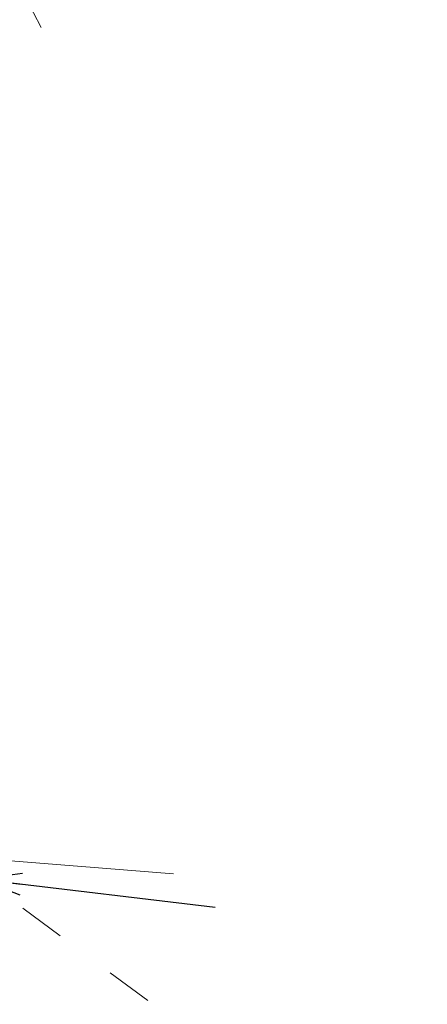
# Model space of a CAD drawing. Extents: x 1620613 to 1693141, y 557269 to 607790.
# Tile 970 of 1056: x 1620924 to 1620938, y 607269 to 607301. Entities that reach past the tile are written whole.
import ezdxf

# ---------------------------------------------------------------- set-up
doc = ezdxf.new("R2010")
doc.units = 0
doc.header["$LTSCALE"] = 10
doc.header["$MEASUREMENT"] = 0
for name, pattern in [('DGN Style 1', [4.415544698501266, 0.007346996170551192, -4.408197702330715]), ('DGN Style 3', [10.28579463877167, 7.346996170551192, -2.938798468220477]), ('DGN Style 4', [11.762540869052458, 5.877596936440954, -2.938798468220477, 0.007346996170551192, -2.938798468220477]), ('DGN Style 5', [5.142897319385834, 2.204098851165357, -2.938798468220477])]:
    doc.linetypes.add(name, pattern=pattern)
for name, color, linetype, lineweight in [('DR_X_Storm_Sewer', 151, 'DGN Style 5', 0), ('DR_X_Text', 7, 'Continuous', 0), ('DT_X_Contour_Minor', 136, 'DGN Style 3', 0), ('PV_X_COP', 4, 'DGN Style 4', 0), ('PV_X_Curb', 120, 'DGN Style 1', 0), ('UT_X_Water', 133, 'Continuous', 0)]:
    doc.layers.add(name, color=color, linetype=linetype, lineweight=lineweight)
doc.layers.add('PM_X_Surveyed_Line', color=1, linetype='Continuous', lineweight=30, plot=False)
doc.styles.get("Standard").update_dxf_attribs({"font": 'arial.ttf'})
doc.styles.add('Style-Arial', font='arial.ttf')
doc.dimstyles.get("Standard").update_dxf_attribs({"dimtxt": 0.18, "dimasz": 0.18, "dimexe": 0.18, "dimexo": 0.0625, "dimgap": 0.09, "dimtad": 0, "dimtih": 1, "dimtoh": 1, "dimdec": 4, "dimzin": 0, "dimdsep": 46, "dimtxsty": 'Standard', "dimcen": 0.09, "dimadec": 0, "dimazin": 0, "dimtfac": 1, "dimtdec": 4, "dimtofl": 0, "dimtmove": 0, "dimatfit": 3, "dimfxl": 1, "dimtolj": 1, "dimtzin": 0, "dimarcsym": 0})

# ---------------------------------------------------------------- blocks, each defined once
blk = doc.blocks.new('*U1004')
at = {"layer": 'DT_X_Contour_Minor', "transparency": 33554559, "elevation": 4.600041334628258, "flags": 128}
blk.add_lwpolyline([(-96.18185696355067, -43.1906032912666), (-98.90073128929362, -44.40294312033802), (-100.9036811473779, -45.29570540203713), (-102.1907065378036, -45.86889013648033), (-102.7618074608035, -46.12249732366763), (-103.3301772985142, -46.37267975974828), (-103.6471896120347, -46.51297676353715), (-104.1719491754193, -46.74623094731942), (-104.9044559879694, -47.0724423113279), (-105.8447100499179, -47.4916108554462), (-108.6290505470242, -48.73333654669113), (-109.6445984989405, -49.18775848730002), (-110.6029869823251, -49.61973004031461), (-111.5042159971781, -50.02925120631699), (-112.3482855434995, -50.41632198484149), (-114.5229250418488, -51.41857687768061), (-115.2507524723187, -51.75348277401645), (-115.8032551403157, -52.00650929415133), (-116.1804330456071, -52.17765643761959), (-116.382286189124, -52.26692420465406), (-116.6867948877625, -52.39579908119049), (-116.7870523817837, -52.43862440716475), (-116.859443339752, -52.47044422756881), (-116.9039677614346, -52.49125854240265), (-116.9206256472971, -52.50106735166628), (-116.9333405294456, -52.52116228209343), (-116.5436797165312, -53.27847961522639), (-116.4695936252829, -53.4225767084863), (-116.4143328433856, -53.53030341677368), (-116.3778973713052, -53.60165974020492), (-116.3602872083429, -53.63664567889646), (-116.3220321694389, -53.7150491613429), (-115.7791189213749, -53.54974442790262), (-115.6688955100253, -53.51805072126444), (-115.5709023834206, -53.49381448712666), (-115.4851395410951, -53.47703572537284), (-115.411606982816, -53.46771443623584), (-115.0969923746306, -53.44161585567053), (-115.2324353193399, -53.64035154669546), (-115.2550540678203, -53.67713255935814), (-115.2648633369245, -53.70230315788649), (-115.2618631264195, -53.71586334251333), (-115.2460534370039, -53.71781311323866), (-115.1423861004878, -53.6998210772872), (-115.133742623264, -53.706039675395), (-115.1216479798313, -53.76204144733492), (-115.0890683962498, -53.9273816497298), (-115.0360038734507, -54.20206028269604), (-114.9624544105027, -54.58607734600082), (-114.7390092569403, -55.75590742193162), (-114.6269301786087, -56.31522867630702), (-114.4582768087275, -57.11581988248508), (-114.2330491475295, -58.157681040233), (-113.9512471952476, -59.4408121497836), (-113.1243429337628, -63.1841883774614), (-112.9075165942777, -64.4934944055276), (-112.8772157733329, -65.61388031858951), (-113.033440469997, -66.54534611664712), (-113.3761906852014, -67.28789179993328), (-114.538891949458, -69.01612013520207), (-114.9233682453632, -69.59623551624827), (-115.2047711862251, -70.04041040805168), (-115.383100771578, -70.34864481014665), (-115.458357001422, -70.52093872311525), (-115.5216091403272, -70.79913517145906), (-115.5474773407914, -70.89778408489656), (-115.5776428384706, -70.98508348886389), (-115.6121056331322, -71.06103338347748), (-115.6508657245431, -71.1256337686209), (-115.7599556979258, -71.28276878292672), (-115.7663437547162, -71.39483327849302), (-115.7036904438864, -71.61317550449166), (-115.5719957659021, -71.93779546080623), (-115.3712597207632, -72.36869314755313), (-114.743908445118, -73.6594572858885), (-114.4952008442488, -74.12553165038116), (-114.2195914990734, -74.55568163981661), (-113.9170804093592, -74.94990725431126), (-113.587667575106, -75.30820849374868), (-111.9876369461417, -76.89645740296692), (-109.9135531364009, -76.36414246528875), (-109.4756694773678, -76.2164239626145), (-109.0509115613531, -76.00140342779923), (-108.6392793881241, -75.7190808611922), (-108.2407729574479, -75.36945626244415), (-107.1955901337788, -74.3473879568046), (-106.84919931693, -74.01239636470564), (-106.5939139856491, -73.77397281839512), (-106.4297341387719, -73.63211731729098), (-106.356659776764, -73.58682986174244), (-106.2832687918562, -73.59482070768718), (-106.2492577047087, -73.5429833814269), (-106.2022676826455, -73.38147826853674), (-106.1422987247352, -73.11030536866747), (-106.0693508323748, -72.72946468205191), (-105.8575178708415, -71.56766580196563), (-105.7790259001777, -71.15181670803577), (-105.7024247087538, -70.77561858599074), (-105.6277142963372, -70.4390714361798), (-105.5548946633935, -70.14217525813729), (-105.3632300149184, -69.40332007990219), (-105.29685646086, -69.13588784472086), (-105.2414842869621, -68.88773252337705), (-105.1971134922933, -68.65885411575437), (-105.1637440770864, -68.44925262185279), (-105.0894274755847, -67.91601785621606), (-105.0535471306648, -67.63198973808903), (-105.0016435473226, -67.17983145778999), (-104.9337167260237, -66.55954301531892), (-104.8497666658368, -65.77112441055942), (-104.4206121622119, -61.69953387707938), (-102.4294199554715, -65.53760108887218), (-101.8076415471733, -66.49082330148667), (-100.7956744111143, -67.70560399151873), (-99.39351854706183, -69.18194315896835), (-97.60117395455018, -70.91984080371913), (-88.32645882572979, -79.64033292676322), (-78.70472393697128, -72.05712243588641), (-76.78680656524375, -70.55496712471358), (-75.1566551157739, -69.29844854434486), (-73.81426958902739, -68.28756669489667), (-72.75964998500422, -67.52232157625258), (-68.50954565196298, -64.52433006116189), (-68.12731640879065, -63.93536553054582), (-68.05569150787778, -63.83129781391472), (-68.00462933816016, -63.7715080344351), (-67.97412989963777, -63.75599619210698), (-67.96419319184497, -63.78476228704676), (-67.96580159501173, -64.02231924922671), (-66.6604678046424, -68.76579914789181), (-66.35541888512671, -69.87668707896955), (-65.99970089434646, -71.17643091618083), (-65.59331383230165, -72.66503065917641), (-65.13625769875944, -74.34248630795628), (-62.88510124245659, -82.61127644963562), (-61.90729481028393, -81.11830826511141), (-61.5401436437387, -80.39838070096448), (-60.85775004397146, -78.87844151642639), (-59.86011401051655, -76.5584907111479), (-58.5472355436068, -73.43852828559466), (-51.68490368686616, -57.01200985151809), (-52.38276359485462, -55.85903461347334), (-52.56708064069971, -55.60641386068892), (-52.82094896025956, -55.34268384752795), (-53.14436855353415, -55.06784457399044), (-53.53733942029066, -54.78189603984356), (-54.67799676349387, -54.00455426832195), (-55.05337353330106, -53.74895424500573), (-55.32401083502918, -53.56516050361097), (-55.48990866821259, -53.45317304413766), (-55.55106703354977, -53.4129918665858), (-55.57450338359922, -53.40158376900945), (-55.60493453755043, -53.41238350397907), (-55.67865073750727, -53.45333878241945), (-55.79565198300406, -53.52444960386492), (-55.95593827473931, -53.62571596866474), (-56.8049394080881, -54.16865527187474), (-57.21051618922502, -54.62951307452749), (-57.27753140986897, -54.68252730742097), (-57.3047584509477, -54.64405951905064), (-57.29219731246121, -54.51410970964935), (-57.23984799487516, -54.29267787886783), (-57.04719890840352, -53.58021696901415), (-56.9590429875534, -53.3511509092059), (-56.83906203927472, -53.19829841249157), (-56.68725606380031, -53.12165947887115), (-56.50362506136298, -53.12123410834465), (-55.97150901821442, -53.22171787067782), (-55.79676841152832, -53.25458398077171), (-55.67163362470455, -53.27781948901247), (-55.59610465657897, -53.29142439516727), (-55.5701815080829, -53.29539869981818), (-55.56719420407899, -53.29315604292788), (-55.55588423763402, -53.28807582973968), (-55.52419481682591, -53.27451718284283), (-55.47212594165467, -53.2524801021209), (-55.39967761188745, -53.22196458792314), (-55.01403334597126, -53.05977584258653), (-53.13814880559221, -52.13566334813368), (-52.78346184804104, -51.95833340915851), (-52.52335149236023, -51.8223918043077), (-52.35781773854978, -51.72783853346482), (-52.28686058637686, -51.67467359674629), (-52.17640594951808, -51.52314333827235), (-52.11219461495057, -50.42500266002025), (-52.06810569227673, -49.97132789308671), (-51.96335806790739, -49.08093531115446), (-51.79795174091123, -47.75382491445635), (-51.57188671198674, -45.98999670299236), (-50.37537960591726, -36.73979014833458), (-49.9305801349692, -35.5276810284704), (-49.79016525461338, -35.26059403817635), (-49.55954895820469, -34.97880840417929), (-49.23873124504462, -34.68232412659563), (-48.82771211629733, -34.37114120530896), (-47.61139255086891, -33.52172189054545), (-47.26938923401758, -33.20150416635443), (-47.1556189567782, -32.87791547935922), (-47.27008172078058, -32.55095582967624), (-47.61277752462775, -32.22062521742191), (-48.83094372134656, -31.3352489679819), (-49.24844518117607, -31.0058236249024), (-49.5873249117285, -30.68157978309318), (-49.84758291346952, -30.36251744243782), (-50.02921918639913, -30.0486366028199), (-50.4087536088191, -29.21852969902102), (-50.54230649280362, -28.93572511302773), (-50.65831432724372, -28.70989153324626), (-50.75677711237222, -28.54102895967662), (-50.83769484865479, -28.42913739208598), (-51.03008207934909, -28.20672122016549), (-51.12030571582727, -28.08733798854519), (-51.24668620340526, -27.89600042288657), (-51.40922354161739, -27.63270852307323), (-51.60791773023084, -27.29746228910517), (-52.18597803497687, -26.30753321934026), (-52.38193579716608, -25.98133732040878), (-52.53626385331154, -25.74519642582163), (-52.64896220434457, -25.59911053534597), (-52.72003085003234, -25.54307964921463), (-52.95454855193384, -25.49173052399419), (-52.97154294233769, -25.48472113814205), (-52.97311472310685, -25.4819670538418), (-52.97054675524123, -25.47670882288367), (-52.96383903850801, -25.46894644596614), (-52.95299157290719, -25.45867992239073), (-52.89271065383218, -25.4049264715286), (-52.63882277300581, -25.20944960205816), (-52.57821930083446, -25.16640901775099), (-52.50521797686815, -25.12106306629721), (-52.41981880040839, -25.07341174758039), (-52.32202177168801, -25.02345506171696), (-51.83670731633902, -24.78494467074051), (-52.29129623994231, -23.92349814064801), (-52.37665783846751, -23.76177802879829), (-52.43791880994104, -23.64580906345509), (-52.47507915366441, -23.57559124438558), (-52.48813887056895, -23.55112457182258), (-52.49284941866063, -23.54369944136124), (-52.50789361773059, -23.48699744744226), (-52.52270773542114, -23.48186873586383), (-52.56070257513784, -23.49078345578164), (-52.62187813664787, -23.5137416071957), (-52.70623441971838, -23.55074318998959), (-52.96209213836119, -23.66813865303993), (-53.11976353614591, -23.74350193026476), (-53.40088444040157, -23.88154516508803), (-53.80545485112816, -24.08226835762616), (-54.33347476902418, -24.34567150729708), (-55.90612722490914, -25.13165318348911), (-56.42642409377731, -25.39160229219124), (-56.80782535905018, -25.58196336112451), (-57.05033102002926, -25.7027363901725), (-57.15394107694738, -25.75392137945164), (-57.24504042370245, -25.79763063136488), (-57.29303368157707, -25.82019887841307), (-57.36868894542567, -25.85512168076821), (-57.47200621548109, -25.90239903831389), (-57.60298549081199, -25.96203095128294), (-57.98914623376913, -26.13752212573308), (-58.49930141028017, -26.36611529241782), (-59.74014638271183, -26.92027641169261), (-61.71168115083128, -27.80000548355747), (-64.41390571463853, -29.00530250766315), (-72.59409094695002, -32.65351850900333), (-75.29847502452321, -33.8597251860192), (-77.27648833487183, -34.7421832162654), (-78.52813087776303, -35.30089259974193), (-79.053402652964, -35.53585333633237), (-79.48563302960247, -35.73075043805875), (-79.66521138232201, -35.81177129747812), (-79.87977365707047, -35.90866104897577), (-80.12931985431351, -36.02141969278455), (-80.41384997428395, -36.15004722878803), (-81.2192421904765, -36.51421251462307), (-81.86811608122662, -36.80522032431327), (-83.21069359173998, -37.40511978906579), (-85.24697472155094, -38.31391090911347), (-87.97695947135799, -39.53159368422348), (-96.18185696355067, -43.1906032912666)], dxfattribs=at)
blk = doc.blocks.new('TerminatorOpen_0.5')
at = {"color": 0, "linetype": 'ByBlock', "lineweight": -2}
for q in [(-1, 0.25), (-1, 0), (-1, -0.25)]:
    blk.add_line((0, 0), q, dxfattribs=at)

msp = doc.modelspace()

# ---------------------------------------------------------------- linework, layer by layer
at = {"layer": 'DR_X_Storm_Sewer'}
msp.add_line((1620918.16000015, 607274.324810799, 1054.9934), (1620929.445523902, 607273.4176979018), dxfattribs=at)
at = {"layer": 'PM_X_Surveyed_Line', "extrusion": (0.6531616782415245, -0.06409822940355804, 0.7545006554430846), "elevation": 1020605.513725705, "flags": 128}
msp.add_lwpolyline([(762734.4415175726, -1171709.344861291), (762710.2611747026, -1171710.17158229), (762685.4787779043, -1171710.479763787), (762663.8953154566, -1171710.578337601), (762641.1573022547, -1171711.145301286), (762616.6546980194, -1171711.478034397), (762591.303088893, -1171711.485589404), (762566.3056551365, -1171711.534400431), (762541.6559533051, -1171711.578955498), (762518.3574970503, -1171711.385161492), (762489.3354896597, -1171710.837168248)], dxfattribs=at)
at = {"layer": 'PV_X_COP', "extrusion": (0.7938706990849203, -0.0791484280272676, 0.6029136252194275), "elevation": 1239386.941335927, "flags": 128}
msp.add_lwpolyline([(764895.0615285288, -935300.3740026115), (764917.5906198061, -935300.8099700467), (764942.2459636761, -935301.2133780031), (764966.7853739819, -935301.2683036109), (764996.5705035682, -935301.1899899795), (765019.8871979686, -935301.0499512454), (765044.4361161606, -935300.6724676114), (765066.2855157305, -935300.2668285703), (765095.2024054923, -935299.7304273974), (765118.8510685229, -935299.4598946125), (765139.3405291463, -935299.1475559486)], dxfattribs=at)
at = {"layer": 'PV_X_Curb', "extrusion": (0.9919668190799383, -0.1008825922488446, 0.07631862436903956), "elevation": 1546716.42440947, "flags": 128}
msp.add_lwpolyline([(768201.7261914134, -117330.1680431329), (768181.3025124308, -117330.3433096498), (768169.6429030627, -117330.4975773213), (768154.9580641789, -117330.5940658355), (768144.3656965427, -117330.7749018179), (768133.1903749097, -117330.9826664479), (768112.3280519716, -117331.3500171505), (768102.2065727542, -117331.4810831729), (768078.7977253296, -117331.7795674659), (768066.1723084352, -117331.898995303), (768055.8269525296, -117331.991173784), (768039.2993659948, -117332.0540785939), (768024.1681972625, -117332.3136006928), (767982.7574225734, -117331.7588907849), (767962.2025232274, -117331.2012565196)], dxfattribs=at)
at = {"layer": 'UT_X_Water', "linetype": 'Continuous'}
for p, q in [((1620924.596990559, 607272.3148075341, 1054.872644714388), (1620925.80409087, 607271.424355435, 1054.874619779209)), ((1620927.413557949, 607270.2370859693, 1054.877253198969), (1620928.620658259, 607269.3466338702, 1054.879228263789))]:
    msp.add_line(p, q, dxfattribs=at)

# ---------------------------------------------------------------- block references
at = {"layer": 'DT_X_Contour_Minor', "transparency": 33554559}
msp.add_blockref('*U1004', (1621028.060791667, 607365.3311666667, 1050.599958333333), dxfattribs=at)

# ---------------------------------------------------------------- leaders
at = {"layer": 'DR_X_Text'}
msp.add_leader([(1620923.155224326, 607273.258189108), (1620930.786699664, 607272.3508624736)], dimstyle='Standard', override={"dimscale": 10, "dimtxt": 0.14, "dimasz": 0.14, "dimgap": 0.07000000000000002, "dimtad": 1, "dimtxsty": 'Style-Arial', "dimldrblk": 'TerminatorOpen_0.5'}, dxfattribs=at)

doc.saveas('drawing.dxf')
